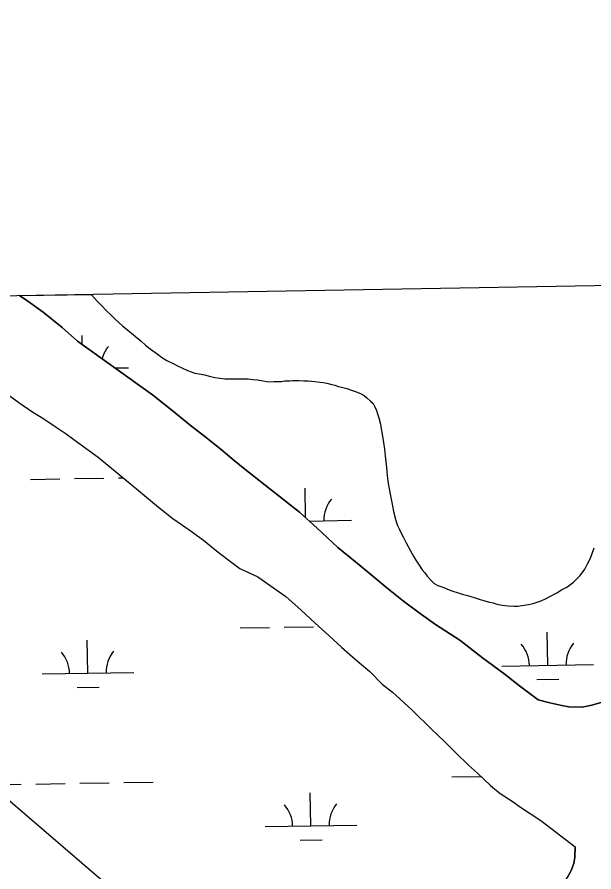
# Model space of a CAD drawing. Extents: x 3892998 to 3931244, y 278583 to 304547.
# Drawn here: x 3911257 to 3911886, y 301814 to 302747 of the extents above; entities that cross this region are included whole.
import ezdxf

# ---------------------------------------------------------------- set-up
doc = ezdxf.new("R2010")
doc.units = 0
for name, color, linetype in [('V-GRID-FRAM', 7, 'Continuous'), ('V-TOPO-SHOR', 7, 'Continuous'), ('V-UTIL-LINE', 7, 'Continuous'), ('V-WETL-SWMP', 7, 'Continuous')]:
    doc.layers.add(name, color=color, linetype=linetype)

msp = doc.modelspace()

# ---------------------------------------------------------------- linework, layer by layer
at = {"layer": 'V-GRID-FRAM'}
msp.add_lwpolyline([(3896958.37, 302195.16), (3928823.64, 302746.74), (3929146.26, 284567.1), (3897265.12, 284015.24), (3896958.37, 302195.16)], dxfattribs=at)
at = {"layer": 'V-TOPO-SHOR'}
for points in [[(3911259.48, 302442.71), (3911268.53, 302436.46), (3911285.28, 302424.45), (3911305.96, 302408.01), (3911322.73, 302392.97), (3911404.72, 302334.5), (3911425.75, 302317.7), (3911445.73, 302301.26), (3911461.77, 302288.71), (3911479.42, 302274.75), (3911493.69, 302262.72), (3911505.28, 302253.18), (3911565.19, 302206.34), (3911584.27, 302188.65), (3911607.1, 302167.77), (3911626.18, 302152.04), (3911640.63, 302140.02), (3911660.42, 302123.57), (3911678.61, 302109.25), (3911695.72, 302096.53), (3911713.55, 302083.63), (3911739.92, 302066.68), (3911764.7, 302047.24), (3911788.05, 302030.1), (3911805.16, 302016.85), (3911825.66, 302001.29)], [(3911337.72, 302444.06), (3911344.68, 302436.29), (3911349.68, 302431.34), (3911353.61, 302426.73), (3911360.03, 302421.08), (3911364.31, 302416.47), (3911371.8, 302409.75), (3911377.87, 302404.8), (3911383.93, 302399.85), (3911392.14, 302393.13), (3911397.13, 302388.53), (3911402.12, 302384.64), (3911409.61, 302378.98), (3911414.6, 302375.45), (3911420.31, 302371.92), (3911427.79, 302368.04), (3911432.06, 302365.92), (3911436.69, 302363.81), (3911442.75, 302360.99), (3911447.02, 302359.59), (3911450.94, 302358.18), (3911457.7, 302356.79), (3911461.25, 302356.09), (3911465.52, 302355.04), (3911472.64, 302353.3), (3911477.98, 302352.61), (3911483.66, 302351.92), (3911491.48, 302351.96), (3911496.82, 302351.98), (3911501.44, 302352), (3911508.9, 302351.67), (3911514.24, 302350.98), (3911519.22, 302350.65), (3911525.27, 302349.61), (3911529.53, 302348.91), (3911532.73, 302348.57), (3911537, 302348.94), (3911540.55, 302348.96), (3911545.53, 302348.98), (3911549.08, 302349.71), (3911554.41, 302349.73), (3911557.61, 302350.1)], [(3911122.77, 302440.34), (3911124.11, 302439.27), (3911138.02, 302427.06), (3911152.65, 302413.97), (3911165.13, 302404.61), (3911192.06, 302380.55), (3911207.05, 302365.69), (3911223.82, 302351.54), (3911240.03, 302339.88), (3911258.93, 302326.1), (3911273.9, 302315.5), (3911284.94, 302308.79), (3911298.31, 302299.79), (3911310.43, 302291.67), (3911324.15, 302281.77), (3911345.37, 302266.22), (3911376.57, 302240.41), (3911393.69, 302226.27), (3911411.17, 302211.77), (3911426.67, 302199.39), (3911445.75, 302186.15), (3911460.36, 302175.72)], [(3911557.61, 302350.1), (3911564.36, 302350.13), (3911569.7, 302349.79), (3911574.67, 302349.82), (3911578.23, 302349.12), (3911581.79, 302348.78), (3911587.12, 302348.09), (3911591.03, 302347.75), (3911594.95, 302347.06), (3911600.29, 302345.66), (3911603.49, 302344.96), (3911607.76, 302343.55), (3911610.96, 302342.86), (3911616.66, 302341.46), (3911621.99, 302339.35), (3911626.27, 302337.94), (3911632.32, 302335.48), (3911635.52, 302333.72), (3911638.74, 302331.24), (3911642.66, 302327.35), (3911645.52, 302324.87), (3911646.95, 302322.04), (3911649.1, 302317.42), (3911650.19, 302313.52), (3911651.62, 302309.26), (3911653.43, 302302.51), (3911654.16, 302297.18), (3911655.25, 302291.5), (3911656.71, 302282.26), (3911657.81, 302275.16), (3911658.55, 302267.7), (3911660.03, 302254.91), (3911660.77, 302246.38), (3911661.88, 302237.5), (3911664.42, 302224), (3911666.24, 302215.12), (3911667.69, 302206.95), (3911670.22, 302197.01), (3911672.02, 302191.68), (3911674.17, 302187.43), (3911676.69, 302181.75), (3911678.48, 302178.56), (3911681.34, 302172.88), (3911683.85, 302168.63), (3911686.36, 302164.02), (3911689.94, 302157.63), (3911692.09, 302153.73), (3911694.95, 302149.48), (3911698.89, 302143.45), (3911701.74, 302139.91), (3911704.6, 302136.37), (3911709.25, 302131.41), (3911712.1, 302128.22), (3911716.02, 302126.1), (3911722.43, 302124), (3911726.7, 302122.24), (3911731.33, 302120.48), (3911738.09, 302118.38), (3911742.72, 302116.62), (3911748.41, 302115.22), (3911755.89, 302113.12), (3911761.23, 302111.37), (3911765.85, 302109.96), (3911772.62, 302107.86), (3911776.53, 302107.16), (3911780.45, 302105.76), (3911786.14, 302104.72), (3911789.7, 302104.37), (3911792.9, 302104.03), (3911798.94, 302103.7), (3911803.2, 302103.72), (3911807.82, 302104.45), (3911814.93, 302105.55), (3911820.25, 302106.64), (3911827.71, 302109.16), (3911832.68, 302111.31), (3911837.64, 302113.82), (3911845.8, 302118.12), (3911851.12, 302121.34), (3911856.79, 302124.56), (3911864.24, 302129.93), (3911867.77, 302133.49), (3911871.32, 302137.06), (3911876.62, 302144.2), (3911879.44, 302149.9), (3911882.61, 302155.95), (3911886.83, 302167.35)], [(3911460.36, 302175.72), (3911474.45, 302164.23), (3911486.75, 302154.51), (3911500.12, 302144.79), (3911519.52, 302135.81), (3911550, 302114.08), (3911566.95, 302099.22), (3911582.29, 302085.25), (3911597.09, 302071.45), (3911611.01, 302058.72), (3911620.1, 302050.76), (3911630.62, 302041.92), (3911641.86, 302032.19), (3911655.42, 302018.39), (3911666.66, 302009.9), (3911687.7, 301990.45), (3911709.12, 301969.39), (3911723.21, 301955.94), (3911736.06, 301943.2), (3911749.44, 301930.11), (3911759.25, 301921.44), (3911773.53, 301907.82), (3911784.22, 301899.16), (3911797.23, 301890.68), (3911806.32, 301884.32), (3911828.42, 301869.49), (3911865.85, 301840.86)], [(3911825.66, 302001.29), (3911838.29, 301997.97), (3911851.28, 301995.18), (3911859.1, 301993.62), (3911873.5, 301993.32), (3911884.15, 301995.68), (3911895.33, 301998.92)], [(3911703.98, 301507.61), (3911758.4, 301623.7), (3911821.71, 301740.9), (3911828.39, 301758.17), (3911857.33, 301806.98), (3911861.56, 301814.99), (3911864.55, 301822.65), (3911865.58, 301829.58), (3911865.85, 301840.86)]]:
    msp.add_lwpolyline(points, dxfattribs=at)
at = {"layer": 'V-UTIL-LINE'}
msp.add_lwpolyline([(3913079.51, 300316.71), (3911161.23, 301965.86), (3910625.12, 302433.49)], dxfattribs=at)
at = {"layer": 'V-WETL-SWMP'}
for p, q in [((3911259.48, 302442.71), (3911337.72, 302444.06)), ((3911268.53, 302436.46), (3911259.48, 302442.71)), ((3911337.72, 302444.06), (3911344.68, 302436.3)), ((3911285.28, 302424.45), (3911268.53, 302436.46)), ((3911344.68, 302436.3), (3911349.68, 302431.34)), ((3911349.68, 302431.34), (3911353.6, 302426.74)), ((3911305.96, 302408.01), (3911285.28, 302424.45)), ((3911353.6, 302426.74), (3911360.03, 302421.08)), ((3911360.03, 302421.08), (3911364.31, 302416.47)), ((3911364.31, 302416.47), (3911371.81, 302409.75)), ((3911322.73, 302392.97), (3911305.96, 302408.01)), ((3911371.81, 302409.75), (3911377.87, 302404.8)), ((3911377.87, 302404.8), (3911383.93, 302399.85)), ((3911327.91, 302389.28), (3911327.74, 302399.12)), ((3911383.93, 302399.85), (3911392.14, 302393.13)), ((3911404.72, 302334.5), (3911322.73, 302392.97)), ((3911392.14, 302393.13), (3911397.13, 302388.53)), ((3911397.13, 302388.53), (3911402.12, 302384.64)), ((3911402.12, 302384.64), (3911409.61, 302378.98)), ((3911409.61, 302378.98), (3911414.6, 302375.45)), ((3911414.6, 302375.45), (3911420.31, 302371.92)), ((3911420.31, 302371.92), (3911427.79, 302368.04)), ((3911427.79, 302368.04), (3911432.06, 302365.92)), ((3911432.06, 302365.92), (3911436.69, 302363.81)), ((3911363.72, 302363.74), (3911378.36, 302363.99)), ((3911436.69, 302363.81), (3911442.75, 302360.99)), ((3911442.75, 302360.99), (3911447.02, 302359.59)), ((3911447.02, 302359.59), (3911450.94, 302358.18)), ((3911450.94, 302358.18), (3911457.7, 302356.79)), ((3911457.7, 302356.79), (3911461.25, 302356.09)), ((3911461.25, 302356.09), (3911465.52, 302355.04)), ((3911465.52, 302355.04), (3911472.64, 302353.3)), ((3911472.64, 302353.3), (3911477.97, 302352.61)), ((3911477.97, 302352.61), (3911483.67, 302351.92)), ((3911483.67, 302351.92), (3911491.48, 302351.95)), ((3911491.48, 302351.95), (3911496.82, 302351.98)), ((3911496.82, 302351.98), (3911501.44, 302352)), ((3911501.44, 302352), (3911508.9, 302351.67)), ((3911508.9, 302351.67), (3911514.24, 302350.98)), ((3911514.24, 302350.98), (3911519.22, 302350.65)), ((3911519.22, 302350.65), (3911525.26, 302349.61)), ((3911525.26, 302349.61), (3911529.53, 302348.91)), ((3911529.53, 302348.91), (3911532.73, 302348.57)), ((3911532.73, 302348.57), (3911537, 302348.95)), ((3911537, 302348.95), (3911540.55, 302348.96)), ((3911540.55, 302348.96), (3911545.53, 302348.98)), ((3911545.53, 302348.98), (3911549.08, 302349.71)), ((3911549.08, 302349.71), (3911554.41, 302349.73)), ((3911554.41, 302349.73), (3911557.61, 302350.1)), ((3911557.61, 302350.1), (3911564.36, 302350.13)), ((3911564.36, 302350.13), (3911569.7, 302349.79)), ((3911569.7, 302349.79), (3911574.67, 302349.81)), ((3911574.67, 302349.81), (3911578.23, 302349.12)), ((3911578.23, 302349.12), (3911581.79, 302348.78)), ((3911581.79, 302348.78), (3911587.12, 302348.09)), ((3911587.12, 302348.09), (3911591.03, 302347.75)), ((3911591.03, 302347.75), (3911594.95, 302347.05)), ((3911240.03, 302339.88), (3911258.93, 302326.1)), ((3911594.95, 302347.05), (3911600.29, 302345.66)), ((3911600.29, 302345.66), (3911603.49, 302344.96)), ((3911603.49, 302344.96), (3911607.76, 302343.55)), ((3911607.76, 302343.55), (3911610.96, 302342.86)), ((3911610.96, 302342.86), (3911616.65, 302341.46)), ((3911616.65, 302341.46), (3911622, 302339.35)), ((3911622, 302339.35), (3911626.27, 302337.94)), ((3911626.27, 302337.94), (3911632.32, 302335.48)), ((3911425.75, 302317.7), (3911404.72, 302334.5)), ((3911632.32, 302335.48), (3911635.53, 302333.72)), ((3911635.53, 302333.72), (3911638.74, 302331.24)), ((3911638.74, 302331.24), (3911642.66, 302327.35)), ((3911258.93, 302326.1), (3911273.9, 302315.5)), ((3911642.66, 302327.35), (3911645.52, 302324.87)), ((3911645.52, 302324.87), (3911646.95, 302322.04)), ((3911646.95, 302322.04), (3911649.1, 302317.42)), ((3911273.9, 302315.5), (3911284.95, 302308.8)), ((3911445.73, 302301.26), (3911425.75, 302317.7)), ((3911649.1, 302317.42), (3911650.19, 302313.52)), ((3911650.19, 302313.52), (3911651.62, 302309.26)), ((3911284.95, 302308.8), (3911298.31, 302299.79)), ((3911461.77, 302288.71), (3911445.73, 302301.26)), ((3911651.62, 302309.26), (3911653.43, 302302.51)), ((3911653.43, 302302.51), (3911654.16, 302297.18)), ((3911298.31, 302299.79), (3911310.43, 302291.67)), ((3911310.43, 302291.67), (3911324.15, 302281.77)), ((3911654.16, 302297.18), (3911655.25, 302291.5)), ((3911655.25, 302291.5), (3911656.71, 302282.26)), ((3911479.42, 302274.75), (3911461.77, 302288.71)), ((3911656.71, 302282.26), (3911657.81, 302275.16)), ((3911324.15, 302281.77), (3911345.36, 302266.22)), ((3911493.69, 302262.72), (3911479.42, 302274.75)), ((3911657.81, 302275.16), (3911658.55, 302267.7)), ((3911345.36, 302266.22), (3911376.57, 302240.41)), ((3911658.55, 302267.7), (3911660.03, 302254.91)), ((3911505.28, 302253.18), (3911493.69, 302262.72)), ((3911660.03, 302254.91), (3911660.77, 302246.38)), ((3911565.18, 302206.34), (3911505.28, 302253.18)), ((3911660.77, 302246.38), (3911661.88, 302237.5)), ((3911271.61, 302242.06), (3911303.6, 302242.61)), ((3911319.6, 302242.89), (3911351.6, 302243.44)), ((3911367.59, 302243.72), (3911372.47, 302243.8)), ((3911376.57, 302240.41), (3911393.69, 302226.27)), ((3911661.88, 302237.5), (3911664.42, 302224)), ((3911393.69, 302226.27), (3911411.16, 302211.77)), ((3911571.69, 302200.31), (3911571.13, 302232.5)), ((3911664.42, 302224), (3911666.24, 302215.12)), ((3911411.16, 302211.77), (3911426.68, 302199.39)), ((3911666.24, 302215.12), (3911667.69, 302206.95)), ((3911426.68, 302199.39), (3911445.75, 302186.15)), ((3911584.27, 302188.65), (3911565.18, 302206.34)), ((3911667.69, 302206.95), (3911670.22, 302197.01)), ((3911575.72, 302196.57), (3911621.75, 302197.37)), ((3911607.1, 302167.77), (3911584.27, 302188.65)), ((3911670.22, 302197.01), (3911672.02, 302191.68)), ((3911672.02, 302191.68), (3911674.17, 302187.43)), ((3911445.75, 302186.15), (3911460.36, 302175.72)), ((3911674.17, 302187.43), (3911676.69, 302181.75)), ((3911676.69, 302181.75), (3911678.48, 302178.56)), ((3911460.36, 302175.72), (3911474.45, 302164.23)), ((3911678.48, 302178.56), (3911681.34, 302172.88)), ((3911681.34, 302172.88), (3911683.85, 302168.63)), ((3911474.45, 302164.23), (3911486.75, 302154.51)), ((3911626.19, 302152.04), (3911607.1, 302167.77)), ((3911683.85, 302168.63), (3911686.36, 302164.02)), ((3911686.36, 302164.02), (3911689.94, 302157.63)), ((3911882.61, 302155.95), (3911886.83, 302167.35)), ((3911486.75, 302154.51), (3911500.12, 302144.79)), ((3911640.63, 302140.02), (3911626.19, 302152.04)), ((3911689.94, 302157.63), (3911692.09, 302153.73)), ((3911692.09, 302153.73), (3911694.95, 302149.48)), ((3911879.44, 302149.9), (3911882.61, 302155.95)), ((3911500.12, 302144.79), (3911519.52, 302135.81)), ((3911694.95, 302149.48), (3911698.89, 302143.45)), ((3911698.89, 302143.45), (3911701.74, 302139.91)), ((3911871.31, 302137.07), (3911876.62, 302144.2)), ((3911876.62, 302144.2), (3911879.44, 302149.9)), ((3911519.52, 302135.81), (3911550, 302114.08)), ((3911660.42, 302123.57), (3911640.63, 302140.02)), ((3911701.74, 302139.91), (3911704.6, 302136.37)), ((3911704.6, 302136.37), (3911709.25, 302131.41)), ((3911864.23, 302129.93), (3911867.77, 302133.49)), ((3911867.77, 302133.49), (3911871.31, 302137.07)), ((3911678.61, 302109.25), (3911660.42, 302123.57)), ((3911709.25, 302131.41), (3911712.1, 302128.22)), ((3911712.1, 302128.22), (3911716.02, 302126.11)), ((3911716.02, 302126.11), (3911722.43, 302124)), ((3911722.43, 302124), (3911726.7, 302122.24)), ((3911851.12, 302121.34), (3911856.79, 302124.56)), ((3911856.79, 302124.56), (3911864.23, 302129.93)), ((3911550, 302114.08), (3911566.95, 302099.22)), ((3911726.7, 302122.24), (3911731.33, 302120.48)), ((3911731.33, 302120.48), (3911738.09, 302118.38)), ((3911738.09, 302118.38), (3911742.72, 302116.62)), ((3911742.72, 302116.62), (3911748.41, 302115.22)), ((3911748.41, 302115.22), (3911755.89, 302113.12)), ((3911837.64, 302113.82), (3911845.8, 302118.12)), ((3911845.8, 302118.12), (3911851.12, 302121.34)), ((3911695.72, 302096.53), (3911678.61, 302109.25)), ((3911755.89, 302113.12), (3911761.23, 302111.36)), ((3911761.23, 302111.36), (3911765.85, 302109.96)), ((3911765.85, 302109.96), (3911772.62, 302107.86)), ((3911772.62, 302107.86), (3911776.53, 302107.16)), ((3911776.53, 302107.16), (3911780.45, 302105.76)), ((3911780.45, 302105.76), (3911786.14, 302104.72)), ((3911786.14, 302104.72), (3911789.69, 302104.38)), ((3911807.82, 302104.45), (3911814.93, 302105.55)), ((3911814.93, 302105.55), (3911820.25, 302106.64)), ((3911820.25, 302106.64), (3911827.71, 302109.16)), ((3911827.71, 302109.16), (3911832.68, 302111.31)), ((3911832.68, 302111.31), (3911837.64, 302113.82)), ((3911566.95, 302099.22), (3911582.29, 302085.25)), ((3911713.54, 302083.63), (3911695.72, 302096.53)), ((3911789.69, 302104.38), (3911792.9, 302104.03)), ((3911792.9, 302104.03), (3911798.94, 302103.7)), ((3911798.94, 302103.7), (3911803.2, 302103.72)), ((3911803.2, 302103.72), (3911807.82, 302104.45)), ((3911500.36, 302079.82), (3911532.35, 302080.37)), ((3911548.35, 302080.65), (3911580.35, 302081.2)), ((3911582.29, 302085.25), (3911597.09, 302071.45)), ((3911739.92, 302066.68), (3911713.54, 302083.63)), ((3911597.09, 302071.45), (3911611.01, 302058.72)), ((3911835.96, 302039.19), (3911835.33, 302075.18)), ((3911334.12, 302030.5), (3911333.5, 302066.5)), ((3911611.01, 302058.72), (3911620.1, 302050.76)), ((3911764.7, 302047.24), (3911739.92, 302066.68)), ((3911620.1, 302050.76), (3911630.62, 302041.92)), ((3911630.62, 302041.92), (3911641.86, 302032.19)), ((3911788.05, 302030.1), (3911764.7, 302047.24)), ((3911785.96, 302038.32), (3911885.95, 302040.05)), ((3911284.13, 302029.64), (3911384.12, 302031.37)), ((3911641.86, 302032.19), (3911655.42, 302018.39)), ((3911805.16, 302016.85), (3911788.05, 302030.1)), ((3911824.22, 302023.55), (3911848.22, 302023.97)), ((3911322.39, 302014.87), (3911346.39, 302015.28)), ((3911655.42, 302018.39), (3911666.65, 302009.9)), ((3911825.66, 302001.29), (3911805.16, 302016.85)), ((3911666.65, 302009.9), (3911687.7, 301990.45)), ((3911838.29, 301997.97), (3911825.66, 302001.29)), ((3911851.28, 301995.18), (3911838.29, 301997.97)), ((3911859.1, 301993.62), (3911851.28, 301995.18)), ((3911873.5, 301993.32), (3911859.1, 301993.62)), ((3911884.15, 301995.68), (3911873.5, 301993.32)), ((3911895.33, 301998.92), (3911884.15, 301995.68)), ((3911687.7, 301990.45), (3911709.12, 301969.39)), ((3911709.12, 301969.39), (3911723.21, 301955.94)), ((3911723.21, 301955.94), (3911736.06, 301943.2)), ((3911736.06, 301943.2), (3911749.44, 301930.11)), ((3911749.44, 301930.11), (3911759.25, 301921.44)), ((3911759.25, 301921.44), (3911773.52, 301907.82)), ((3911229.37, 301908.6), (3911261.37, 301909.15)), ((3911277.37, 301909.43), (3911309.36, 301909.98)), ((3911325.36, 301910.26), (3911357.35, 301910.82)), ((3911373.35, 301911.09), (3911405.35, 301911.65)), ((3911731.21, 301917.29), (3911763.03, 301917.84)), ((3911577.52, 301863.88), (3911576.89, 301899.87)), ((3911773.52, 301907.82), (3911784.22, 301899.16)), ((3911784.22, 301899.16), (3911797.23, 301890.68)), ((3911797.23, 301890.68), (3911806.32, 301884.32)), ((3911806.32, 301884.32), (3911828.42, 301869.49)), ((3911527.52, 301863.01), (3911627.51, 301864.74)), ((3911828.42, 301869.49), (3911865.85, 301840.86)), ((3911565.78, 301848.24), (3911589.78, 301848.66)), ((3911865.85, 301840.86), (3911865.59, 301829.58)), ((3911865.59, 301829.58), (3911864.55, 301822.65)), ((3911864.55, 301822.65), (3911861.56, 301814.99)), ((3911861.56, 301814.99), (3911857.33, 301806.98))]:
    msp.add_line(p, q, dxfattribs=at)
for centre, start, end in [((3911383.59, 302364.56), 140.21988, 164.76689), ((3911626.98, 302197.93), 140.21988, 181.76354), ((3911780.71, 302038.71), 0.21988, 41.76354), ((3911891.18, 302040.62), 140.21988, 181.76354), ((3911278.88, 302030.02), 0.21988, 41.76354), ((3911389.35, 302031.93), 140.21988, 181.76354), ((3911522.27, 301863.4), 0.21988, 41.76354), ((3911632.74, 301865.31), 140.21988, 181.76354)]:
    msp.add_arc(centre, 35.25, start, end, dxfattribs=at)

doc.saveas('drawing.dxf')
